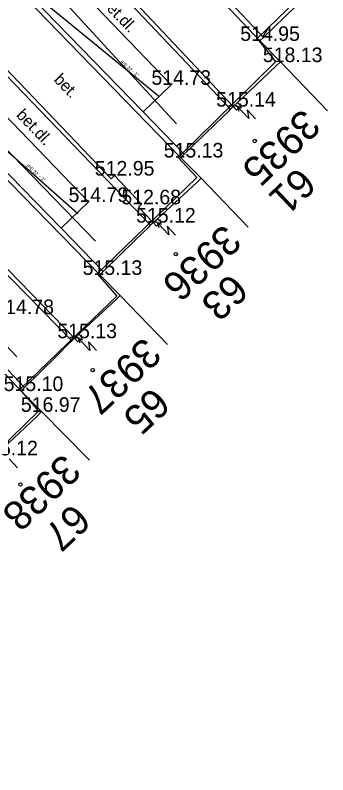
# Model space of a CAD drawing. Extents: x -668867 to -667827, y -1131943 to -1131019.
# Drawn here: x -668375.42 to -668359.34, y -1131321.7 to -1131282.61 of the extents above; entities that cross this region are included whole.
import ezdxf

# ---------------------------------------------------------------- set-up
doc = ezdxf.new("R2010")
doc.units = 0
for name, color, linetype in [('G_Bod_tecka', 7, 'Continuous'), ('G_Bod_vyska', 7, 'Continuous'), ('G_Budovy-znacky', 7, 'Continuous'), ('G_Budovy_Objekty', 7, 'Continuous'), ('G_Budovy_vstupy', 7, 'Continuous'), ('G_Cisla_orientacni', 7, 'Continuous'), ('G_Cisla_popisna', 7, 'Continuous'), ('G_Plochy_zpevnene', 7, 'Continuous'), ('G_Ploty', 7, 'Continuous'), ('G_Popisy_povrchu', 7, 'Continuous'), ('G_Site-Rozvadece', 7, 'Continuous'), ('G_Z_ELsilove_podz_kotovane', 7, 'Continuous'), ('G_Z_PLYNY_podz_priblizne', 7, 'Continuous'), ('G_Z_VODA_podz_kotovane', 7, 'Continuous'), ('Vrstva 25', 7, 'Continuous'), ('Vrstva 4', 7, 'Continuous')]:
    doc.layers.add(name, color=color, linetype=linetype)

msp = doc.modelspace()

# ---------------------------------------------------------------- linework, layer by layer
at = {"layer": 'G_Bod_tecka'}
for p, q in [((-668362.83, -1131283.93), (-668362.83, -1131283.93)), ((-668361.8, -1131285.02), (-668361.8, -1131285.02)), ((-668367.39, -1131286.19), (-668367.39, -1131286.19)), ((-668364.2, -1131287.31), (-668364.2, -1131287.31)), ((-668366.91, -1131289.93), (-668366.91, -1131289.93)), ((-668370.31, -1131290.86), (-668370.31, -1131290.86)), ((-668371.65, -1131292.22), (-668371.65, -1131292.22)), ((-668368.92, -1131292.34), (-668368.92, -1131292.34)), ((-668368.32, -1131293.28), (-668368.32, -1131293.28)), ((-668371.07, -1131295.97), (-668371.07, -1131295.97)), ((-668372.37, -1131299.23), (-668372.37, -1131299.23)), ((-668375.11, -1131301.95), (-668375.11, -1131301.95)), ((-668374.09, -1131303.02), (-668374.09, -1131303.02))]:
    msp.add_line(p, q, dxfattribs=at)
at = {"layer": 'G_Budovy-znacky'}
for centre in [(-668363.1, -1131289.08), (-668367.16, -1131294.9), (-668371.43, -1131300.87), (-668375.15, -1131306.76)]:
    msp.add_circle(centre, 0.0875, dxfattribs=at)
at = {"layer": 'G_Budovy_Objekty'}
for p, q in [((-668362.65, -1131283.75), (-668361, -1131282.16)), ((-668362.83, -1131283.93), (-668362.65, -1131283.75)), ((-668361.78, -1131285), (-668362.83, -1131283.93)), ((-668362, -1131285.21), (-668361.78, -1131285)), ((-668359.35, -1131287.52), (-668361.78, -1131285)), ((-668363.98, -1131287.1), (-668363.74, -1131286.87)), ((-668364.42, -1131287.52), (-668364.34, -1131287.44)), ((-668364.34, -1131287.44), (-668364.2, -1131287.31)), ((-668364.2, -1131287.31), (-668363.98, -1131287.1)), ((-668366.73, -1131289.75), (-668365.14, -1131288.21)), ((-668366.91, -1131289.93), (-668366.73, -1131289.75)), ((-668365.86, -1131291), (-668366.91, -1131289.93)), ((-668366.08, -1131291.21), (-668365.86, -1131291)), ((-668363.43, -1131293.52), (-668365.86, -1131291)), ((-668368.1, -1131293.08), (-668367.84, -1131292.84)), ((-668368.46, -1131293.42), (-668368.32, -1131293.28)), ((-668368.32, -1131293.28), (-668368.1, -1131293.08)), ((-668368.53, -1131293.49), (-668368.46, -1131293.42)), ((-668370.89, -1131295.79), (-668369.25, -1131294.19)), ((-668371.07, -1131295.97), (-668370.89, -1131295.79)), ((-668370.02, -1131297.04), (-668371.07, -1131295.97)), ((-668370.25, -1131297.25), (-668370.02, -1131297.04)), ((-668367.58, -1131299.55), (-668370.02, -1131297.04)), ((-668372.37, -1131299.23), (-668372.15, -1131299.03)), ((-668372.15, -1131299.03), (-668372.01, -1131298.89)), ((-668372.59, -1131299.44), (-668372.51, -1131299.37)), ((-668372.51, -1131299.37), (-668372.37, -1131299.23)), ((-668374.94, -1131301.77), (-668373.3, -1131300.15)), ((-668375.11, -1131301.95), (-668374.94, -1131301.77)), ((-668374.06, -1131303.01), (-668375.11, -1131301.95)), ((-668374.33, -1131303.28), (-668374.06, -1131303.01)), ((-668371.59, -1131305.5), (-668374.06, -1131303.01))]:
    msp.add_line(p, q, dxfattribs=at)
at = {"layer": 'G_Budovy_vstupy'}
for p, q in [((-668362, -1131285.21), (-668363.74, -1131286.87)), ((-668364.42, -1131287.52), (-668365.14, -1131288.21)), ((-668366.08, -1131291.21), (-668367.84, -1131292.84)), ((-668368.53, -1131293.49), (-668369.25, -1131294.19)), ((-668370.25, -1131297.25), (-668372.01, -1131298.89)), ((-668372.59, -1131299.44), (-668373.3, -1131300.15)), ((-668374.33, -1131303.28), (-668376.08, -1131304.92))]:
    msp.add_line(p, q, dxfattribs=at)
at = {"layer": 'G_Plochy_zpevnene'}
for p, q in [((-668364.2, -1131287.31), (-668372.51, -1131278.46)), ((-668372.69, -1131278.64), (-668364.34, -1131287.44)), ((-668380.39, -1131281.04), (-668368.46, -1131293.42)), ((-668370.48, -1131291.02), (-668380.21, -1131280.87)), ((-668368.84, -1131287.58), (-668375.16, -1131281.07)), ((-668366.91, -1131289.93), (-668375.34, -1131281.24)), ((-668373.06, -1131293.57), (-668382.98, -1131283.4)), ((-668371.07, -1131295.97), (-668383.13, -1131283.6)), ((-668372.37, -1131299.23), (-668385.03, -1131286.27)), ((-668385.14, -1131286.44), (-668372.51, -1131299.37)), ((-668366.73, -1131289.75), (-668368.84, -1131287.58)), ((-668387.2, -1131289.23), (-668375.11, -1131301.95)), ((-668370.48, -1131291.02), (-668370.31, -1131290.86)), ((-668368.92, -1131292.34), (-668370.31, -1131290.86)), ((-668369.08, -1131292.49), (-668368.92, -1131292.34)), ((-668368.32, -1131293.28), (-668369.08, -1131292.49)), ((-668370.89, -1131295.79), (-668373.06, -1131293.57)), ((-668374.94, -1131301.77), (-668377.06, -1131299.54))]:
    msp.add_line(p, q, dxfattribs=at)
for points in [[(-668367.39, -1131286.19), (-668377.35, -1131275.83)], [(-668371.65, -1131292.22), (-668381.7, -1131281.76)], [(-668368.84, -1131287.58), (-668367.39, -1131286.19)], [(-668373.06, -1131293.57), (-668371.65, -1131292.22)]]:
    msp.add_lwpolyline(points, dxfattribs=at)
at = {"layer": 'G_Ploty'}
for p, q in [((-668362.83, -1131283.93), (-668374.01, -1131272.09)), ((-668362.65, -1131283.75), (-668364.74, -1131281.53))]:
    msp.add_line(p, q, dxfattribs=at)
at = {"layer": 'G_Site-Rozvadece'}
for p, q in [((-668364.2, -1131287.31), (-668364.03, -1131287.49)), ((-668364.03, -1131287.49), (-668363.81, -1131287.28)), ((-668363.407, -1131287.924), (-668364.01, -1131287.29)), ((-668363.761, -1131287.392), (-668364.01, -1131287.29)), ((-668364.01, -1131287.29), (-668363.921, -1131287.543)), ((-668363.81, -1131287.28), (-668363.98, -1131287.1)), ((-668363.052, -1131287.933), (-668363.484, -1131287.48)), ((-668363.484, -1131287.48), (-668363.407, -1131287.924)), ((-668368.32, -1131293.28), (-668368.15, -1131293.47)), ((-668368.15, -1131293.47), (-668367.93, -1131293.26)), ((-668367.525, -1131293.911), (-668368.12, -1131293.27)), ((-668367.873, -1131293.375), (-668368.12, -1131293.27)), ((-668368.12, -1131293.27), (-668368.034, -1131293.524)), ((-668367.93, -1131293.26), (-668368.1, -1131293.08)), ((-668367.171, -1131293.925), (-668367.597, -1131293.467)), ((-668367.597, -1131293.467), (-668367.525, -1131293.911)), ((-668371.98, -1131299.21), (-668372.15, -1131299.03)), ((-668372.37, -1131299.23), (-668372.2, -1131299.42)), ((-668372.2, -1131299.42), (-668371.98, -1131299.21)), ((-668371.583, -1131299.859), (-668372.18, -1131299.219)), ((-668371.932, -1131299.323), (-668372.18, -1131299.219)), ((-668372.18, -1131299.219), (-668372.093, -1131299.473)), ((-668371.229, -1131299.871), (-668371.656, -1131299.413)), ((-668371.656, -1131299.413), (-668371.583, -1131299.859)), ((-668375.296, -1131305.897), (-668375.725, -1131305.441))]:
    msp.add_line(p, q, dxfattribs=at)
at = {"layer": 'G_Z_ELsilove_podz_kotovane'}
msp.add_lwpolyline([(-668356.958, -1131278.915), (-668357.31, -1131278.32), (-668362.973, -1131283.803), (-668362.029, -1131285.001), (-668364.143, -1131287.083), (-668367.041, -1131289.937), (-668366.076, -1131290.956), (-668368.256, -1131293.067), (-668371.205, -1131295.923), (-668370.187, -1131297.06), (-668372.244, -1131299.042), (-668375.182, -1131301.874), (-668374.215, -1131302.98), (-668376.367, -1131305.053), (-668379.275, -1131307.854), (-668378.308, -1131308.983), (-668380.474, -1131311.08), (-668383.435, -1131313.945), (-668382.468, -1131315.051), (-668384.4, -1131316.964), (-668387.483, -1131320.017), (-668386.494, -1131321.123), (-668389.081, -1131323.512)], dxfattribs=at)
at = {"layer": 'G_Z_PLYNY_podz_priblizne'}
for points in [[(-668377.88, -1131276.49), (-668367.12, -1131288.19)], [(-668382.55, -1131282.62), (-668371.29, -1131294.23)], [(-668386.72, -1131288.1), (-668375.33, -1131300.19)]]:
    msp.add_lwpolyline(points, dxfattribs=at)
at = {"layer": 'G_Z_VODA_podz_kotovane'}
for points in [[(-668379.57, -1131277.34), (-668379.53, -1131277.36), (-668368.04, -1131286.76)], [(-668383.56, -1131282.79), (-668383.45, -1131282.88), (-668372.19, -1131292.82)]]:
    msp.add_lwpolyline(points, dxfattribs=at)
at = {"layer": 'Vrstva 25'}
for points in [[(-668379.568, -1131277.339), (-668379.53, -1131277.36), (-668368.045, -1131286.76)], [(-668383.56, -1131282.79), (-668383.452, -1131282.885), (-668372.194, -1131292.823)]]:
    msp.add_lwpolyline(points, dxfattribs=at)

# ---------------------------------------------------------------- texts
at = {"layer": 'G_Bod_vyska'}
for s, p in [('514.95', (-668363.844, -1131283.93)), ('518.13', (-668362.681, -1131285.02)), ('514.73', (-668368.412, -1131286.19)), ('515.14', (-668365.081, -1131287.31)), ('515.13', (-668367.781, -1131289.93)), ('512.95', (-668371.324, -1131290.86)), ('514.79', (-668372.674, -1131292.22)), ('512.68', (-668369.956, -1131292.34)), ('515.12', (-668369.201, -1131293.28)), ('515.13', (-668371.951, -1131295.97)), ('514.78', (-668376.492, -1131297.99)), ('515.13', (-668373.251, -1131299.23)), ('515.10', (-668376.012, -1131301.95)), ('516.97', (-668375.128, -1131303.02)), ('515.12', (-668377.321, -1131305.26))]:
    msp.add_text(s, height=0.75, dxfattribs=at).set_placement(p)
at = {"layer": 'G_Cisla_orientacni'}
for s, rotation, p in [('61', 223.5987, (-668360.853, -1131290.356)), ('63', 222.8389, (-668364.322, -1131295.826)), ('65', 223.0076, (-668368.345, -1131301.683)), ('67', 223.295, (-668372.44, -1131307.668))]:
    msp.add_text(s, height=1.5, rotation=rotation, dxfattribs=at).set_placement(p)
at = {"layer": 'G_Cisla_popisna'}
for s, rotation, p in [('3935', 223.5987, (-668360.626, -1131287.349)), ('3936', 222.8389, (-668364.681, -1131293.297)), ('3937', 223.0076, (-668368.797, -1131299.109)), ('3938', 223.295, (-668372.946, -1131305.109))]:
    msp.add_text(s, height=1.5, rotation=rotation, dxfattribs=at).set_placement(p)
at = {"layer": 'G_Popisy_povrchu'}
for s, rotation, p in [('bet.dl.', 313.878, (-668371.055, -1131281.973)), ('bet.', 313.7782, (-668373.469, -1131285.96)), ('bet.dl.', 313.8433, (-668375.404, -1131287.782))]:
    msp.add_text(s, height=0.6, rotation=rotation, dxfattribs=at).set_placement(p)
at = {"layer": 'Vrstva 4'}
for s, rotation, p in [('lPE 32 - 1"', 320.721, (-668370.032, -1131285.055)), ('lPE 32  - 1"', 318.5661, (-668374.858, -1131290.388))]:
    msp.add_text(s, height=0.17551, rotation=rotation, dxfattribs=at).set_placement(p)

doc.saveas('drawing.dxf')
